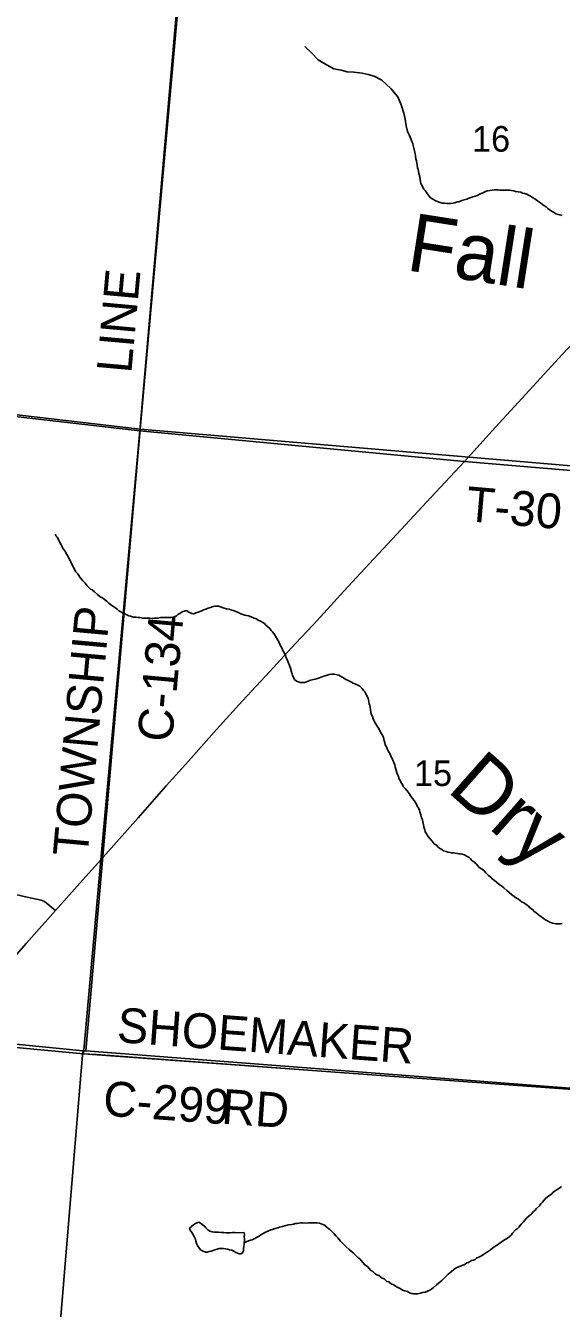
# Model space of a CAD drawing. Extents: x 1310247 to 1664935, y 284496 to 704931.
# Drawn here: x 1504221 to 1508843, y 540403 to 551466 of the extents above; entities that cross this region are included whole.
import ezdxf

# ---------------------------------------------------------------- set-up
doc = ezdxf.new("R2010")
doc.units = 0
for name, color, linetype in [('GM_P_State_Shield', 7, 'Continuous'), ('GM_X_Adjacent_County', 7, 'Continuous'), ('GM_X_County', 7, 'Continuous'), ('GM_X_County_Road_Text', 7, 'Continuous'), ('GM_X_County_Subdivision_Text', 7, 'Continuous'), ('GM_X_Minor_Lake_Text', 7, 'Continuous'), ('GM_X_Minor_River', 7, 'Continuous'), ('GM_X_Minor_River_Text', 7, 'Continuous'), ('GM_X_State_Location', 7, 'Continuous'), ('GM_X_Township_Road', 7, 'Continuous'), ('GM_X_Township_Subdivision', 7, 'Continuous'), ('GM_X_US_Location', 7, 'Continuous')]:
    doc.layers.add(name, color=color, linetype=linetype)

msp = doc.modelspace()

# ---------------------------------------------------------------- linework, layer by layer
at = {"layer": 'GM_P_State_Shield'}
for points in [[(1508008, 547707), (1508276, 548002), (1508569, 548322), (1508854, 548632), (1509128, 548926), (1509373, 549202), (1509701, 549557), (1509978, 549890), (1510232, 550191), (1510470, 550445), (1510802, 550809), (1511114, 551155), (1511390, 551462), (1511657, 551763), (1511921, 552054), (1512184, 552352), (1512398, 552592), (1512660, 552886), (1512938, 553193)], [(1506702, 546299), (1506766, 546368), (1506966, 546588), (1507186, 546824), (1507423, 547079), (1507718, 547397), (1508008, 547707)], [(1501425, 540359), (1501683, 540650), (1501941, 540950), (1502199, 541245), (1502488, 541576), (1502733, 541859), (1503000, 542163), (1503280, 542490), (1503488, 542714), (1503726, 542985), (1503990, 543282), (1504225, 543549), (1504478, 543835), (1504737, 544125), (1504869, 544272), (1504913, 544321), (1505191, 544634), (1505434, 544909), (1505626, 545123), (1505867, 545396), (1506092, 545642), (1506327, 545897), (1506547, 546134), (1506702, 546299)]]:
    msp.add_lwpolyline(points, dxfattribs=at)
at = {"layer": 'GM_X_Adjacent_County'}
for points in [[(1499831, 580274), (1508028, 579406), (1507660, 575431), (1507564, 574289), (1507446, 572920), (1507440, 572797), (1507444, 572766), (1507288, 571116), (1507284, 571069), (1507168, 569574), (1506977, 567224), (1506288, 559784), (1506243, 559201), (1505605, 552534), (1505594, 552412), (1505205, 547972), (1504869, 544272), (1504720, 542599), (1503488, 542714)], [(1512170, 542056), (1506695, 542455), (1504720, 542599), (1504869, 544272), (1505205, 547972), (1505594, 552412)], [(1503488, 542714), (1504720, 542599), (1506695, 542455), (1512170, 542056)]]:
    msp.add_lwpolyline(points, dxfattribs=at)
at = {"layer": 'GM_X_County'}
for points in [[(1500265, 553996), (1505732, 553821), (1505209, 547986), (1499794, 548615)], [(1505732, 553821), (1511250, 552914), (1510785, 547510), (1505209, 547986)], [(1499794, 548615), (1505209, 547986), (1504740, 542624), (1504715, 542624), (1499280, 543164)], [(1510785, 547510), (1510261, 542198), (1504740, 542624), (1505209, 547986)], [(1504715, 542624), (1504265, 537212), (1498759, 537695), (1499280, 543164)], [(1504740, 542624), (1510261, 542198), (1509753, 536749), (1504265, 537212), (1504715, 542624)]]:
    msp.add_lwpolyline(points, close=True, dxfattribs=at)
at = {"layer": 'GM_X_County_Road_Text'}
for points in [[(1505205, 547972), (1505205, 547972), (1505594, 552412), (1505605, 552534), (1506243, 559201)], [(1497873, 548244), (1497874, 548244), (1498779, 548417), (1499400, 548537), (1499781, 548597), (1500257, 548545), (1502177, 548324), (1503504, 548168), (1505205, 547972)], [(1504869, 544272), (1505205, 547972)], [(1505205, 547972), (1508008, 547707)], [(1503488, 542714), (1504720, 542599), (1504828, 542591)], [(1504828, 542591), (1506695, 542455)]]:
    msp.add_lwpolyline(points, dxfattribs=at)
at = {"layer": 'GM_X_County_Subdivision_Text'}
msp.add_lwpolyline([(1508008, 547707), (1509948, 547544), (1510756, 547486), (1513117, 547302), (1513118, 547302)], dxfattribs=at)
at = {"layer": 'GM_X_Minor_River'}
for points in [[(1506106, 541057), (1506040, 541055), (1506022, 541056), (1506006, 541056), (1505986, 541055), (1505966, 541053), (1505950, 541054), (1505930, 541057), (1505907, 541057), (1505885, 541060), (1505865, 541061), (1505847, 541061), (1505829, 541062), (1505811, 541068), (1505794, 541081), (1505776, 541097), (1505763, 541112), (1505745, 541126), (1505729, 541139), (1505716, 541147), (1505699, 541142), (1505685, 541134), (1505670, 541123), (1505652, 541109), (1505635, 541094), (1505639, 541076), (1505656, 541057), (1505664, 541043), (1505675, 541024), (1505685, 541000), (1505690, 540982), (1505695, 540962), (1505703, 540945), (1505714, 540927), (1505730, 540908), (1505748, 540900), (1505773, 540889), (1505787, 540889), (1505804, 540892), (1505822, 540896), (1505838, 540903), (1505854, 540909), (1505873, 540914), (1505891, 540918), (1505913, 540919), (1505927, 540918), (1505947, 540916), (1505963, 540913), (1505981, 540909), (1505999, 540904), (1506017, 540896), (1506034, 540885), (1506066, 540872)], [(1506066, 540872), (1506078, 540872), (1506093, 540881), (1506099, 540899), (1506100, 540917), (1506104, 540937), (1506105, 540955), (1506105, 540969), (1506108, 540985), (1506109, 541003), (1506107, 541021), (1506108, 541039), (1506106, 541057)]]:
    msp.add_lwpolyline(points, dxfattribs=at)
at = {"layer": 'GM_X_Minor_River_Text'}
for points in [[(1507532, 550519), (1507514, 550553), (1507503, 550603), (1507494, 550659), (1507484, 550712), (1507461, 550783), (1507431, 550852), (1507372, 550923), (1507293, 550995), (1507228, 551031), (1507176, 551044), (1507123, 551055), (1507053, 551064), (1506995, 551068), (1506943, 551083), (1506881, 551094), (1506821, 551124), (1506746, 551172), (1506686, 551231), (1506631, 551286)], [(1507532, 550519), (1507538, 550505), (1507547, 550484), (1507552, 550466), (1507562, 550448), (1507565, 550432), (1507571, 550408), (1507576, 550385), (1507581, 550361), (1507584, 550343), (1507588, 550317), (1507593, 550299), (1507596, 550281), (1507600, 550262), (1507603, 550240), (1507607, 550226), (1507610, 550210), (1507614, 550190), (1507621, 550162), (1507624, 550136), (1507631, 550105), (1507638, 550089), (1507648, 550071), (1507655, 550056), (1507669, 550044), (1507684, 550018), (1507702, 549995), (1507715, 549982), (1507739, 549966), (1507756, 549955), (1507774, 549949), (1507796, 549940), (1507818, 549935), (1507834, 549935), (1507854, 549932), (1507870, 549932), (1507886, 549931), (1507909, 549934), (1507923, 549938), (1507945, 549945), (1507959, 549947), (1507979, 549954), (1507994, 549960), (1508026, 549969), (1508040, 549974), (1508057, 549980), (1508079, 549989), (1508118, 550002), (1508132, 550010), (1508150, 550019), (1508165, 550023), (1508187, 550034), (1508203, 550040), (1508226, 550045), (1508246, 550048), (1508262, 550050), (1508278, 550051), (1508296, 550049), (1508312, 550046), (1508334, 550048), (1508352, 550047), (1508366, 550047), (1508384, 550048), (1508398, 550046), (1508412, 550043), (1508434, 550040), (1508448, 550036), (1508470, 550033), (1508492, 550029), (1508508, 550022), (1508528, 550018), (1508546, 550011), (1508560, 550004), (1508578, 549996), (1508595, 549985), (1508615, 549973), (1508637, 549956), (1508664, 549937), (1508684, 549921), (1508711, 549902), (1508725, 549889), (1508739, 549879), (1508758, 549866), (1508780, 549853), (1508796, 549843), (1508814, 549838), (1508831, 549834), (1508849, 549827)], [(1504479, 547081), (1504482, 547067), (1504494, 547053), (1504507, 547028), (1504515, 547012), (1504524, 546992), (1504534, 546978), (1504543, 546955), (1504562, 546933), (1504570, 546912), (1504581, 546896), (1504591, 546880), (1504600, 546865), (1504606, 546851), (1504619, 546823), (1504634, 546792), (1504655, 546755), (1504670, 546739), (1504688, 546708), (1504701, 546696), (1504715, 546677), (1504734, 546657), (1504751, 546634), (1504779, 546607), (1504796, 546599), (1504814, 546584), (1504841, 546559), (1504865, 546539), (1504885, 546530), (1504902, 546517), (1504920, 546503), (1504939, 546484), (1504957, 546472), (1504979, 546455), (1505010, 546434), (1505026, 546419), (1505041, 546409), (1505063, 546400), (1505077, 546392), (1505093, 546383), (1505111, 546377), (1505125, 546372), (1505152, 546365), (1505174, 546363), (1505192, 546360), (1505207, 546360), (1505229, 546357), (1505247, 546356), (1505265, 546356), (1505289, 546355), (1505315, 546354), (1505331, 546356), (1505359, 546357), (1505385, 546360), (1505407, 546362), (1505428, 546361), (1505448, 546360), (1505464, 546360), (1505478, 546361), (1505502, 546367), (1505521, 546376), (1505535, 546386), (1505551, 546397), (1505572, 546411), (1505596, 546420), (1505612, 546419), (1505630, 546407), (1505654, 546396), (1505672, 546393), (1505688, 546401), (1505710, 546408), (1505741, 546419), (1505755, 546427), (1505776, 546434), (1505796, 546442), (1505816, 546449), (1505839, 546456), (1505855, 546460), (1505869, 546459), (1505885, 546459), (1505903, 546454), (1505925, 546444), (1505954, 546435), (1505976, 546432), (1505990, 546428), (1506010, 546421), (1506028, 546415), (1506048, 546406), (1506076, 546393), (1506094, 546388), (1506111, 546382), (1506125, 546379), (1506143, 546375), (1506167, 546368), (1506193, 546355), (1506209, 546349), (1506232, 546336), (1506246, 546330), (1506266, 546317), (1506282, 546309), (1506293, 546294)], [(1506293, 546294), (1506311, 546282), (1506327, 546267), (1506338, 546249), (1506352, 546238), (1506363, 546222), (1506377, 546201), (1506384, 546187), (1506396, 546167), (1506407, 546146), (1506415, 546132), (1506420, 546118), (1506432, 546100), (1506441, 546077), (1506449, 546063), (1506456, 546049), (1506464, 546034), (1506467, 546020), (1506478, 545998), (1506486, 545974), (1506493, 545957), (1506501, 545939), (1506508, 545919), (1506511, 545899), (1506519, 545876), (1506524, 545860), (1506534, 545842), (1506541, 545828), (1506559, 545813), (1506575, 545807), (1506589, 545800), (1506607, 545800), (1506627, 545801), (1506653, 545808), (1506678, 545820), (1506718, 545830), (1506738, 545836), (1506757, 545841), (1506771, 545847), (1506785, 545852), (1506805, 545858), (1506840, 545869), (1506862, 545874), (1506884, 545873), (1506908, 545868), (1506922, 545864), (1506938, 545854), (1506962, 545841), (1506983, 545826), (1506999, 545820), (1507015, 545811), (1507033, 545803), (1507046, 545794), (1507062, 545788), (1507082, 545781), (1507104, 545768), (1507123, 545748), (1507135, 545733), (1507148, 545721), (1507156, 545703), (1507169, 545678), (1507175, 545664), (1507178, 545650), (1507182, 545634), (1507185, 545616), (1507189, 545601), (1507192, 545583), (1507196, 545569), (1507199, 545543), (1507206, 545523), (1507212, 545507), (1507219, 545486), (1507232, 545462), (1507240, 545446), (1507255, 545423), (1507270, 545399), (1507289, 545362), (1507299, 545346), (1507308, 545325), (1507315, 545299), (1507319, 545283), (1507324, 545263), (1507334, 545246), (1507339, 545228), (1507350, 545206), (1507362, 545189), (1507370, 545173), (1507375, 545159), (1507383, 545145), (1507392, 545122), (1507401, 545104), (1507405, 545090), (1507408, 545072), (1507416, 545053), (1507421, 545033), (1507427, 545013), (1507434, 544999), (1507443, 544968), (1507455, 544954), (1507462, 544936), (1507472, 544920)], [(1507472, 544920), (1507479, 544903), (1507495, 544887), (1507512, 544866), (1507529, 544842), (1507541, 544823), (1507558, 544799), (1507574, 544782), (1507581, 544768), (1507593, 544752), (1507600, 544735), (1507610, 544719), (1507619, 544699), (1507621, 544685), (1507630, 544660), (1507637, 544634), (1507644, 544616), (1507648, 544598), (1507653, 544573), (1507660, 544545), (1507664, 544531), (1507669, 544513), (1507681, 544494), (1507690, 544476), (1507707, 544456), (1507729, 544431), (1507744, 544410), (1507766, 544398), (1507781, 544381), (1507795, 544369), (1507811, 544360), (1507827, 544350), (1507848, 544343), (1507864, 544338), (1507882, 544336), (1507896, 544331), (1507912, 544331), (1507928, 544328), (1507946, 544326), (1507960, 544323), (1507974, 544323), (1507988, 544319), (1508008, 544314), (1508024, 544304), (1508046, 544291), (1508059, 544280), (1508073, 544264), (1508087, 544255), (1508110, 544235), (1508135, 544204), (1508159, 544191), (1508178, 544177), (1508192, 544158), (1508213, 544135), (1508233, 544121), (1508249, 544106), (1508262, 544096), (1508286, 544077), (1508311, 544056), (1508325, 544048), (1508346, 544029), (1508372, 544008), (1508391, 543992), (1508413, 543973), (1508436, 543956), (1508456, 543940), (1508474, 543931), (1508489, 543917), (1508505, 543906), (1508519, 543900), (1508537, 543889), (1508558, 543872), (1508570, 543858), (1508595, 543843), (1508607, 543827), (1508623, 543816), (1508642, 543800), (1508658, 543789), (1508672, 543779), (1508687, 543768), (1508701, 543756), (1508717, 543747), (1508733, 543739), (1508750, 543730), (1508766, 543726), (1508782, 543721), (1508796, 543719), (1508812, 543718), (1508835, 543720), (1508849, 543721)], [(1508098, 540825), (1508112, 540835), (1508137, 540848), (1508155, 540856), (1508174, 540869), (1508188, 540879), (1508215, 540896), (1508231, 540909), (1508250, 540923), (1508273, 540940), (1508293, 540950), (1508316, 540967), (1508344, 540988), (1508377, 541007), (1508392, 541019), (1508412, 541036), (1508421, 541052), (1508448, 541079), (1508462, 541089), (1508477, 541104), (1508496, 541130), (1508514, 541145), (1508529, 541163), (1508542, 541180), (1508564, 541202), (1508583, 541215), (1508602, 541237), (1508618, 541250), (1508629, 541264), (1508654, 541287), (1508666, 541305), (1508681, 541318), (1508704, 541348), (1508725, 541369), (1508741, 541376), (1508760, 541392), (1508772, 541406), (1508797, 541421), (1508821, 541438), (1508844, 541455)], [(1506105, 540969), (1506124, 540978), (1506144, 540984), (1506160, 540991), (1506175, 540995), (1506191, 541002), (1506213, 541014), (1506236, 541027), (1506250, 541037), (1506269, 541050), (1506285, 541058), (1506310, 541069), (1506336, 541080), (1506350, 541084), (1506373, 541093), (1506397, 541098), (1506411, 541102), (1506436, 541109), (1506456, 541114), (1506476, 541120), (1506490, 541123), (1506517, 541127), (1506531, 541130), (1506549, 541134), (1506563, 541135), (1506579, 541139), (1506595, 541140), (1506613, 541140), (1506640, 541139), (1506662, 541140), (1506678, 541140), (1506692, 541141), (1506708, 541141), (1506732, 541140), (1506756, 541139), (1506770, 541133), (1506786, 541126), (1506802, 541120), (1506815, 541107), (1506845, 541082), (1506860, 541070), (1506882, 541047), (1506901, 541025), (1506915, 541010), (1506936, 540983), (1506961, 540959), (1506984, 540936), (1507012, 540911), (1507047, 540882), (1507068, 540863), (1507086, 540843), (1507104, 540830), (1507119, 540814), (1507144, 540781), (1507172, 540762), (1507195, 540733), (1507216, 540720), (1507234, 540704), (1507252, 540691), (1507267, 540685), (1507297, 540664), (1507313, 540657), (1507338, 540636), (1507354, 540632), (1507378, 540613), (1507392, 540609), (1507413, 540594), (1507431, 540584), (1507453, 540573), (1507472, 540560), (1507492, 540554), (1507514, 540547), (1507534, 540536), (1507552, 540532), (1507568, 540529), (1507586, 540529), (1507604, 540528), (1507628, 540533), (1507644, 540539), (1507667, 540544), (1507687, 540552), (1507709, 540559), (1507724, 540572), (1507738, 540580), (1507765, 540605), (1507782, 540619), (1507811, 540642), (1507827, 540657), (1507842, 540675), (1507867, 540698), (1507896, 540721), (1507914, 540737), (1507935, 540752), (1507963, 540763), (1507982, 540771), (1508012, 540784), (1508027, 540796), (1508041, 540799), (1508068, 540816), (1508084, 540820), (1508098, 540825)]]:
    msp.add_lwpolyline(points, dxfattribs=at)
at = {"layer": 'GM_X_State_Location'}
msp.add_lwpolyline([(1502167, 543893), (1502541, 543883), (1502942, 543872), (1503006, 543879), (1503072, 543891), (1503127, 543918), (1503157, 543933), (1503267, 543977), (1503376, 544014), (1503442, 544027), (1503517, 544039), (1503579, 544047), (1503731, 544035), (1503838, 544020), (1503868, 544017), (1504081, 543985), (1504233, 543950), (1504354, 543923), (1504377, 543914), (1504397, 543900), (1504478, 543835)], dxfattribs=at)

# ---------------------------------------------------------------- texts
at = {"layer": 'GM_X_Minor_Lake_Text'}
for s, height, rotation, p in [('Fall', 500, 351.1146, (1507495, 549358)), ('Dry', 499.9, 318.4598, (1507846, 544869))]:
    msp.add_text(s, height=height, rotation=rotation, dxfattribs=at).set_placement(p)
at = {"layer": 'GM_X_Township_Road'}
for s, rotation, p in [('LINE', 84.831, (1505132, 548462)), ('TOWNSHIP', 84.8059, (1504754, 544291)), ('C-134', 84.7564, (1505483, 545280)), ('SHOEMAKER', 355.8045, (1505003, 542700)), ('C-299', 355.8545, (1504882, 542067)), ('RD', 356.055, (1505905, 541997))]:
    msp.add_text(s, height=300, rotation=rotation, dxfattribs=at).set_placement(p)
at = {"layer": 'GM_X_Township_Subdivision'}
msp.add_text('T-30', height=300, rotation=355.0303, dxfattribs=at).set_placement((1508012, 547194))
at = {"layer": 'GM_X_US_Location'}
for s, p in [('16', (1508072, 550379)), ('15', (1507571, 544908))]:
    msp.add_text(s, height=221, rotation=0, dxfattribs=at).set_placement(p)

doc.saveas('drawing.dxf')
